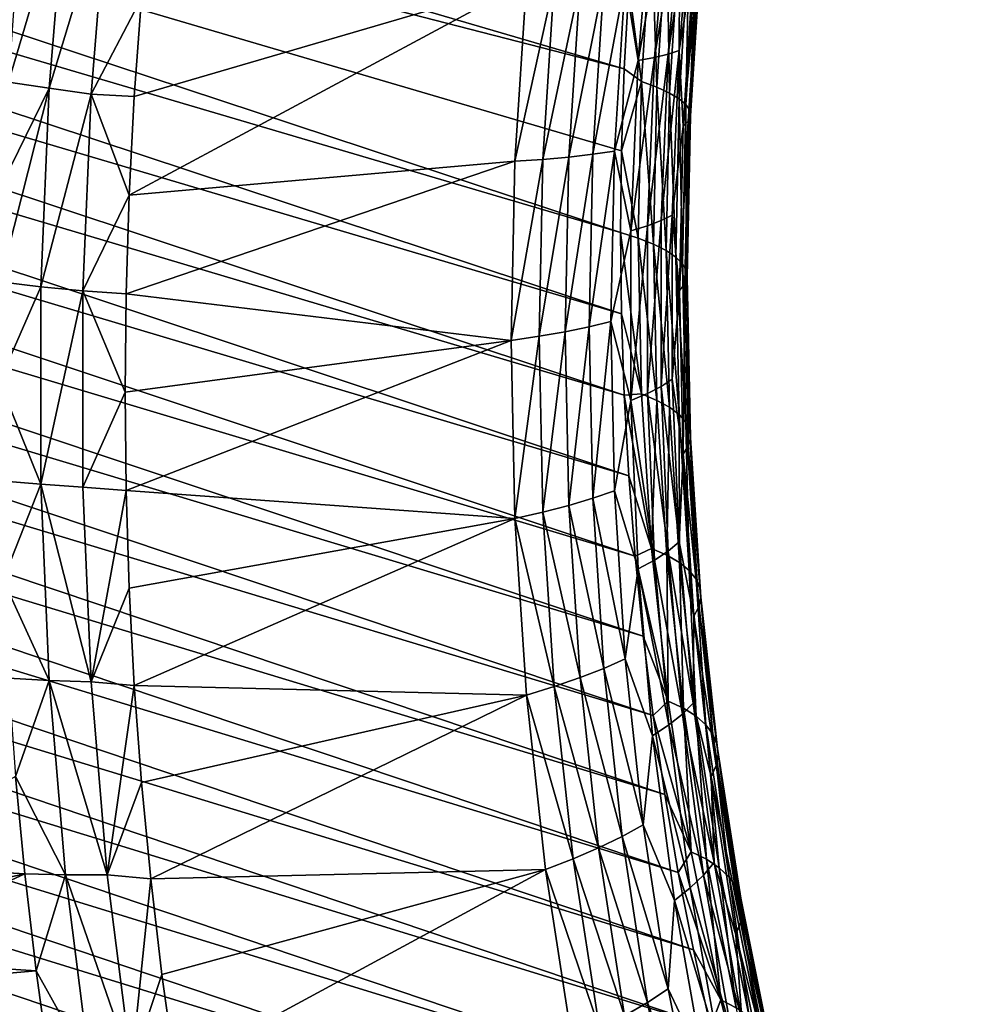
# Model space of a CAD drawing. Header units: metres. Extents: x -46 to 104, y -30 to 30.
# Tile 633 of 656: x 81.93 to 85.4, y -3.4 to 0.18. Entities that reach past the tile are written whole.
import ezdxf

# ---------------------------------------------------------------- set-up
doc = ezdxf.new("R2010")
doc.units = ezdxf.units.M
doc.layers.add('solid_26_000_502_XXX', color=7, linetype='CONTINUOUS')

msp = doc.modelspace()

# ---------------------------------------------------------------- linework, layer by layer
at = {"layer": 'solid_26_000_502_XXX'}
for points in [[(75.943764, 2.10694, 288.730865), (75.953445, 2.394588, 288.780121), (84.128265, 0.00247, 301.138275)], [(75.953445, 2.394588, 288.780121), (84.144714, 0.300416, 301.184723), (84.128265, 0.00247, 301.138275)], [(75.940544, 1.819948, 288.677155), (75.943764, 2.10694, 288.730865), (84.115105, -0.591823, 301.031677)], [(75.943764, 2.10694, 288.730865), (84.118401, -0.295013, 301.08725), (84.115105, -0.591823, 301.031677)], [(75.943764, 2.10694, 288.730865), (84.128265, 0.00247, 301.138275), (84.118401, -0.295013, 301.08725)], [(75.940544, 1.819948, 288.677155), (84.115105, -0.591823, 301.031677), (84.118401, -0.88775, 300.971558)], [(75.943764, 1.533823, 288.618988), (75.940544, 1.819948, 288.677155), (84.118401, -0.88775, 300.971558)], [(75.943764, 1.533823, 288.618988), (84.118401, -0.88775, 300.971558), (84.128265, -1.182584, 300.906952)], [(75.953445, 1.248771, 288.556427), (75.943764, 1.533823, 288.618988), (84.128265, -1.182584, 300.906952)], [(75.953445, 1.248771, 288.556427), (84.128265, -1.182584, 300.906952), (84.144714, -1.476117, 300.837921)], [(75.969559, 0.965, 288.489532), (75.953445, 1.248771, 288.556427), (84.144714, -1.476117, 300.837921)], [(75.969559, 0.965, 288.489532), (84.144714, -1.476117, 300.837921), (84.167717, -1.768141, 300.764496)], [(75.992104, 0.682717, 288.418365), (75.969559, 0.965, 288.489532), (84.167717, -1.768141, 300.764496)], [(75.992104, 0.682717, 288.418365), (84.167717, -1.768141, 300.764496), (84.197266, -2.058449, 300.686737)], [(76.021065, 0.402126, 288.342926), (75.992104, 0.682717, 288.418365), (84.197266, -2.058449, 300.686737)], [(82.097328, 0.654562, 304.166809), (81.916451, 0.317576, 304.045319), (81.890274, -0.045838, 303.993042)], [(82.037979, -0.067708, 304.068146), (82.097328, 0.654562, 304.166809), (81.890274, -0.045838, 303.993042)], [(82.249496, 0.628441, 304.231262), (82.097328, 0.654562, 304.166809), (82.037979, -0.067708, 304.068146)], [(84.178795, 0.033514, 302.741425), (84.231567, 0.653816, 302.82486), (84.131813, 0.324804, 302.89151)], [(84.290703, 0.657287, 302.711243), (84.231567, 0.653816, 302.82486), (84.178795, 0.033514, 302.741425)], [(84.238678, 0.044268, 302.628693), (84.290703, 0.657287, 302.711243), (84.178795, 0.033514, 302.741425)], [(84.340042, 0.662522, 302.593109), (84.290703, 0.657287, 302.711243), (84.238678, 0.044268, 302.628693)], [(84.288727, 0.056441, 302.511414), (84.340042, 0.662522, 302.593109), (84.238678, 0.044268, 302.628693)], [(84.379219, 0.669483, 302.471313), (84.340042, 0.662522, 302.593109), (84.288727, 0.056441, 302.511414)], [(84.328568, 0.069946, 302.390411), (84.379219, 0.669483, 302.471313), (84.288727, 0.056441, 302.511414)], [(84.380905, 0.394268, 302.310638), (84.379219, 0.669483, 302.471313), (84.328568, 0.069946, 302.390411)], [(82.190666, -0.088561, 304.13327), (82.249496, 0.628441, 304.231262), (82.037979, -0.067708, 304.068146)], [(82.373848, 0.261354, 304.241089), (82.249496, 0.628441, 304.231262), (82.190666, -0.088561, 304.13327)], [(84.191246, -0.043555, 301.240509), (84.144714, 0.300416, 301.184723), (84.227394, 0.527239, 301.326141)], [(84.191246, -0.043555, 301.240509), (84.227394, 0.527239, 301.326141), (84.24691, -0.064333, 301.353973)], [(84.227394, 0.527239, 301.326141), (84.283157, 0.507791, 301.439819), (84.24691, -0.064333, 301.353973)], [(84.24691, -0.064333, 301.353973), (84.283157, 0.507791, 301.439819), (84.292549, -0.085257, 301.471802)], [(84.283157, 0.507791, 301.439819), (84.328949, 0.488881, 301.557922), (84.292549, -0.085257, 301.471802)], [(84.292549, -0.085257, 301.471802), (84.328949, 0.488881, 301.557922), (84.32782, -0.106173, 301.59314)], [(84.328949, 0.488881, 301.557922), (84.364433, 0.470649, 301.679626), (84.32782, -0.106173, 301.59314)], [(84.32782, -0.106173, 301.59314), (84.364433, 0.470649, 301.679626), (84.352478, -0.12693, 301.717102)], [(84.364433, 0.470649, 301.679626), (84.389351, 0.453239, 301.804077), (84.352478, -0.12693, 301.717102)], [(84.352478, -0.12693, 301.717102), (84.389351, 0.453239, 301.804077), (84.366341, -0.147357, 301.842804)], [(84.389351, 0.453239, 301.804077), (84.403519, 0.436793, 301.930298), (84.366341, -0.147357, 301.842804)], [(84.366341, -0.147357, 301.842804), (84.403519, 0.436793, 301.930298), (84.369308, -0.167323, 301.969269)], [(84.403519, 0.436793, 301.930298), (84.406837, 0.421408, 302.057434), (84.369308, -0.167323, 301.969269)], [(76.021065, 0.402126, 288.342926), (84.197266, -2.058449, 300.686737), (84.233345, -2.346835, 300.604706)], [(76.056419, 0.123432, 288.263275), (76.021065, 0.402126, 288.342926), (84.233345, -2.346835, 300.604706)], [(84.342537, -0.205289, 302.220947), (84.380905, 0.394268, 302.310638), (84.328568, 0.069946, 302.390411)], [(84.399284, 0.407197, 302.184509), (84.380905, 0.394268, 302.310638), (84.342537, -0.205289, 302.220947)], [(84.361351, -0.186681, 302.095642), (84.399284, 0.407197, 302.184509), (84.342537, -0.205289, 302.220947)], [(84.406837, 0.421408, 302.057434), (84.399284, 0.407197, 302.184509), (84.361351, -0.186681, 302.095642)], [(84.369308, -0.167323, 301.969269), (84.406837, 0.421408, 302.057434), (84.361351, -0.186681, 302.095642)], [(84.131813, 0.324804, 302.89151), (84.053955, 0.320858, 302.993195), (84.014023, -0.307703, 302.898987)], [(84.092468, -0.296033, 302.798401), (84.131813, 0.324804, 302.89151), (84.014023, -0.307703, 302.898987)], [(84.178795, 0.033514, 302.741425), (84.131813, 0.324804, 302.89151), (84.092468, -0.296033, 302.798401)], [(83.773193, 0.319683, 303.25415), (82.347847, -0.09763, 304.189575), (82.329262, -0.456298, 304.132812)], [(83.731407, -0.333052, 303.156525), (83.773193, 0.319683, 303.25415), (82.329262, -0.456298, 304.132812)], [(83.773193, 0.319683, 303.25415), (82.373848, 0.261354, 304.241089), (82.347847, -0.09763, 304.189575)], [(83.873924, 0.318111, 303.175201), (83.773193, 0.319683, 303.25415), (83.731407, -0.333052, 303.156525)], [(83.832779, -0.326372, 303.078735), (83.873924, 0.318111, 303.175201), (83.731407, -0.333052, 303.156525)], [(83.967789, 0.318622, 303.087982), (83.873924, 0.318111, 303.175201), (83.832779, -0.326372, 303.078735)], [(83.927254, -0.317841, 302.992645), (83.967789, 0.318622, 303.087982), (83.832779, -0.326372, 303.078735)], [(84.053955, 0.320858, 302.993195), (83.967789, 0.318622, 303.087982), (83.927254, -0.317841, 302.992645)], [(84.014023, -0.307703, 302.898987), (84.053955, 0.320858, 302.993195), (83.927254, -0.317841, 302.992645)], [(84.191246, -0.043555, 301.240509), (84.128265, 0.00247, 301.138275), (84.144714, 0.300416, 301.184723)], [(82.347847, -0.09763, 304.189575), (82.373848, 0.261354, 304.241089), (82.190666, -0.088561, 304.13327)], [(76.056419, 0.123432, 288.263275), (84.233345, -2.346835, 300.604706), (84.275917, -2.633096, 300.518463)], [(76.098145, -0.153161, 288.179535), (76.056419, 0.123432, 288.263275), (84.275917, -2.633096, 300.518463)], [(84.238678, 0.044268, 302.628693), (84.178795, 0.033514, 302.741425), (84.152367, -0.58569, 302.639404)], [(84.212631, -0.567664, 302.527802), (84.238678, 0.044268, 302.628693), (84.152367, -0.58569, 302.639404)], [(84.288727, 0.056441, 302.511414), (84.238678, 0.044268, 302.628693), (84.212631, -0.567664, 302.527802)], [(84.263031, -0.548562, 302.411621), (84.288727, 0.056441, 302.511414), (84.212631, -0.567664, 302.527802)], [(84.328568, 0.069946, 302.390411), (84.288727, 0.056441, 302.511414), (84.263031, -0.548562, 302.411621)], [(84.303207, -0.528521, 302.291687), (84.328568, 0.069946, 302.390411), (84.263031, -0.548562, 302.411621)], [(84.342537, -0.205289, 302.220947), (84.328568, 0.069946, 302.390411), (84.303207, -0.528521, 302.291687)], [(84.152367, -0.58569, 302.639404), (84.178795, 0.033514, 302.741425), (84.092468, -0.296033, 302.798401)], [(84.191246, -0.043555, 301.240509), (84.118401, -0.295013, 301.08725), (84.128265, 0.00247, 301.138275)], [(82.037979, -0.067708, 304.068146), (81.871559, -0.408917, 303.935516), (81.860329, -0.771439, 303.872772)], [(82.008263, -0.788648, 303.948608), (82.037979, -0.067708, 304.068146), (81.860329, -0.771439, 303.872772)], [(82.037979, -0.067708, 304.068146), (81.890274, -0.045838, 303.993042), (81.871559, -0.408917, 303.935516)], [(82.190666, -0.088561, 304.13327), (82.037979, -0.067708, 304.068146), (82.008263, -0.788648, 303.948608)], [(84.179192, -0.612588, 301.138031), (84.118401, -0.295013, 301.08725), (84.191246, -0.043555, 301.240509)], [(84.179192, -0.612588, 301.138031), (84.191246, -0.043555, 301.240509), (84.234818, -0.634691, 301.251282)], [(84.191246, -0.043555, 301.240509), (84.24691, -0.064333, 301.353973), (84.234818, -0.634691, 301.251282)], [(84.234818, -0.634691, 301.251282), (84.24691, -0.064333, 301.353973), (84.280403, -0.657623, 301.368744)], [(84.24691, -0.064333, 301.353973), (84.292549, -0.085257, 301.471802), (84.280403, -0.657623, 301.368744)], [(82.161209, -0.804243, 304.014557), (82.190666, -0.088561, 304.13327), (82.008263, -0.788648, 303.948608)], [(82.329262, -0.456298, 304.132812), (82.190666, -0.088561, 304.13327), (82.161209, -0.804243, 304.014557)], [(82.329262, -0.456298, 304.132812), (82.347847, -0.09763, 304.189575), (82.190666, -0.088561, 304.13327)], [(84.280403, -0.657623, 301.368744), (84.292549, -0.085257, 301.471802), (84.315605, -0.681215, 301.489624)], [(84.292549, -0.085257, 301.471802), (84.32782, -0.106173, 301.59314), (84.315605, -0.681215, 301.489624)], [(84.315605, -0.681215, 301.489624), (84.32782, -0.106173, 301.59314), (84.340179, -0.705308, 301.612976)], [(84.32782, -0.106173, 301.59314), (84.352478, -0.12693, 301.717102), (84.340179, -0.705308, 301.612976)], [(84.340179, -0.705308, 301.612976), (84.352478, -0.12693, 301.717102), (84.353943, -0.729703, 301.737946)], [(84.352478, -0.12693, 301.717102), (84.366341, -0.147357, 301.842804), (84.353943, -0.729703, 301.737946)], [(76.098145, -0.153161, 288.179535), (84.275917, -2.633096, 300.518463), (84.324959, -2.917029, 300.42804)], [(76.146202, -0.427454, 288.091705), (76.098145, -0.153161, 288.179535), (84.324959, -2.917029, 300.42804)], [(84.369308, -0.167323, 301.969269), (84.361351, -0.186681, 302.095642), (84.348701, -0.778726, 301.989105)], [(84.356789, -0.754236, 301.863647), (84.369308, -0.167323, 301.969269), (84.348701, -0.778726, 301.989105)], [(84.353943, -0.729703, 301.737946), (84.366341, -0.147357, 301.842804), (84.356789, -0.754236, 301.863647)], [(84.366341, -0.147357, 301.842804), (84.369308, -0.167323, 301.969269), (84.356789, -0.754236, 301.863647)], [(84.329735, -0.802994, 302.113403), (84.342537, -0.205289, 302.220947), (84.303207, -0.528521, 302.291687)], [(84.361351, -0.186681, 302.095642), (84.342537, -0.205289, 302.220947), (84.329735, -0.802994, 302.113403)], [(84.348701, -0.778726, 301.989105), (84.361351, -0.186681, 302.095642), (84.329735, -0.802994, 302.113403)], [(83.927254, -0.317841, 302.992645), (83.832779, -0.326372, 303.078735), (83.819054, -0.968865, 302.963104)], [(83.913727, -0.952338, 302.878448), (83.927254, -0.317841, 302.992645), (83.819054, -0.968865, 302.963104)], [(84.014023, -0.307703, 302.898987), (83.927254, -0.317841, 302.992645), (83.913727, -0.952338, 302.878448)], [(84.000702, -0.934324, 302.786163), (84.014023, -0.307703, 302.898987), (83.913727, -0.952338, 302.878448)], [(84.092468, -0.296033, 302.798401), (84.014023, -0.307703, 302.898987), (84.000702, -0.934324, 302.786163)], [(84.079338, -0.914955, 302.686951), (84.092468, -0.296033, 302.798401), (84.000702, -0.934324, 302.786163)], [(84.152367, -0.58569, 302.639404), (84.092468, -0.296033, 302.798401), (84.079338, -0.914955, 302.686951)], [(84.179192, -0.612588, 301.138031), (84.115105, -0.591823, 301.031677), (84.118401, -0.295013, 301.08725)], [(83.731407, -0.333052, 303.156525), (82.329262, -0.456298, 304.132812), (82.3181, -0.814466, 304.070862)], [(83.717468, -0.983769, 303.039459), (83.731407, -0.333052, 303.156525), (82.3181, -0.814466, 304.070862)], [(83.832779, -0.326372, 303.078735), (83.731407, -0.333052, 303.156525), (83.717468, -0.983769, 303.039459)], [(83.819054, -0.968865, 302.963104), (83.832779, -0.326372, 303.078735), (83.717468, -0.983769, 303.039459)], [(76.146202, -0.427454, 288.091705), (84.324959, -2.917029, 300.42804), (84.380432, -3.198432, 300.333527)], [(76.200562, -0.699247, 287.999847), (76.146202, -0.427454, 288.091705), (84.380432, -3.198432, 300.333527)], [(82.3181, -0.814466, 304.070862), (82.329262, -0.456298, 304.132812), (82.161209, -0.804243, 304.014557)], [(84.303207, -0.528521, 302.291687), (84.263031, -0.548562, 302.411621), (84.263031, -1.150905, 302.294037)], [(84.303207, -1.124361, 302.175354), (84.303207, -0.528521, 302.291687), (84.263031, -1.150905, 302.294037)], [(84.329735, -0.802994, 302.113403), (84.303207, -0.528521, 302.291687), (84.303207, -1.124361, 302.175354)], [(84.212631, -0.567664, 302.527802), (84.152367, -0.58569, 302.639404), (84.152367, -1.202163, 302.519043)], [(84.212631, -1.176902, 302.408875), (84.212631, -0.567664, 302.527802), (84.152367, -1.202163, 302.519043)], [(84.263031, -0.548562, 302.411621), (84.212631, -0.567664, 302.527802), (84.212631, -1.176902, 302.408875)], [(84.263031, -1.150905, 302.294037), (84.263031, -0.548562, 302.411621), (84.212631, -1.176902, 302.408875)], [(84.152367, -1.202163, 302.519043), (84.152367, -0.58569, 302.639404), (84.079338, -0.914955, 302.686951)], [(84.191246, -1.178385, 301.018982), (84.118401, -0.88775, 300.971558), (84.115105, -0.591823, 301.031677)], [(84.191246, -1.178385, 301.018982), (84.115105, -0.591823, 301.031677), (84.179192, -0.612588, 301.138031)], [(84.179192, -0.612588, 301.138031), (84.234818, -0.634691, 301.251282), (84.24691, -1.201805, 301.131927)], [(84.191246, -1.178385, 301.018982), (84.179192, -0.612588, 301.138031), (84.24691, -1.201805, 301.131927)], [(84.234818, -0.634691, 301.251282), (84.280403, -0.657623, 301.368744), (84.292542, -1.22673, 301.248993)], [(84.24691, -1.201805, 301.131927), (84.234818, -0.634691, 301.251282), (84.292542, -1.22673, 301.248993)], [(84.280403, -0.657623, 301.368744), (84.315605, -0.681215, 301.489624), (84.32782, -1.252979, 301.369293)], [(84.292542, -1.22673, 301.248993), (84.280403, -0.657623, 301.368744), (84.32782, -1.252979, 301.369293)], [(76.200562, -0.699247, 287.999847), (84.380432, -3.198432, 300.333527), (84.442299, -3.477107, 300.234985)], [(76.261185, -0.968341, 287.904083), (76.200562, -0.699247, 287.999847), (84.442299, -3.477107, 300.234985)], [(84.315605, -0.681215, 301.489624), (84.340179, -0.705308, 301.612976), (84.352478, -1.280385, 301.491943)], [(84.32782, -1.252979, 301.369293), (84.315605, -0.681215, 301.489624), (84.352478, -1.280385, 301.491943)], [(84.340179, -0.705308, 301.612976), (84.353943, -0.729703, 301.737946), (84.366341, -1.308722, 301.616089)], [(84.352478, -1.280385, 301.491943), (84.340179, -0.705308, 301.612976), (84.366341, -1.308722, 301.616089)], [(84.353943, -0.729703, 301.737946), (84.356789, -0.754236, 301.863647), (84.369308, -1.337789, 301.740784)], [(84.366341, -1.308722, 301.616089), (84.353943, -0.729703, 301.737946), (84.369308, -1.337789, 301.740784)], [(82.008263, -0.788648, 303.948608), (81.860329, -0.771439, 303.872772), (81.856583, -1.13318, 303.80481)], [(84.348701, -0.778726, 301.989105), (84.329735, -0.802994, 302.113403), (84.342537, -1.397264, 301.988281)], [(84.361351, -1.367375, 301.865143), (84.348701, -0.778726, 301.989105), (84.342537, -1.397264, 301.988281)], [(84.356789, -0.754236, 301.863647), (84.348701, -0.778726, 301.989105), (84.361351, -1.367375, 301.865143)], [(84.369308, -1.337789, 301.740784), (84.356789, -0.754236, 301.863647), (84.361351, -1.367375, 301.865143)], [(82.008263, -1.506486, 303.808472), (82.008263, -0.788648, 303.948608), (81.856583, -1.13318, 303.80481)], [(82.161209, -0.804243, 304.014557), (82.008263, -0.788648, 303.948608), (82.008263, -1.506486, 303.808472)], [(82.161209, -1.516847, 303.875458), (82.161209, -0.804243, 304.014557), (82.008263, -1.506486, 303.808472)], [(82.314384, -1.17206, 304.003693), (82.161209, -0.804243, 304.014557), (82.161209, -1.516847, 303.875458)], [(82.314384, -1.17206, 304.003693), (82.3181, -0.814466, 304.070862), (82.161209, -0.804243, 304.014557)], [(83.717468, -0.983769, 303.039459), (82.3181, -0.814466, 304.070862), (82.314384, -1.17206, 304.003693)], [(84.342537, -1.397264, 301.988281), (84.329735, -0.802994, 302.113403), (84.303207, -1.124361, 302.175354)], [(84.191246, -1.178385, 301.018982), (84.128265, -1.182584, 300.906952), (84.118401, -0.88775, 300.971558)], [(84.079338, -0.914955, 302.686951), (84.000702, -0.934324, 302.786163), (84.014023, -1.557371, 302.655029)], [(84.092468, -1.530355, 302.557434), (84.079338, -0.914955, 302.686951), (84.014023, -1.557371, 302.655029)], [(84.152367, -1.202163, 302.519043), (84.079338, -0.914955, 302.686951), (84.092468, -1.530355, 302.557434)], [(83.913727, -0.952338, 302.878448), (83.819054, -0.968865, 302.963104), (83.832779, -1.607674, 302.828613)], [(83.927254, -1.583207, 302.745636), (83.913727, -0.952338, 302.878448), (83.832779, -1.607674, 302.828613)], [(84.000702, -0.934324, 302.786163), (83.913727, -0.952338, 302.878448), (83.927254, -1.583207, 302.745636)], [(84.014023, -1.557371, 302.655029), (84.000702, -0.934324, 302.786163), (83.927254, -1.583207, 302.745636)], [(76.261185, -0.968341, 287.904083), (84.442299, -3.477107, 300.234985), (84.510521, -3.752856, 300.132477)], [(76.328026, -1.234541, 287.804413), (76.261185, -0.968341, 287.904083), (84.510521, -3.752856, 300.132477)], [(83.717468, -0.983769, 303.039459), (82.314384, -1.17206, 304.003693), (82.3181, -1.528657, 303.931427)], [(83.731407, -1.630746, 302.903198), (83.717468, -0.983769, 303.039459), (82.3181, -1.528657, 303.931427)], [(83.819054, -0.968865, 302.963104), (83.717468, -0.983769, 303.039459), (83.731407, -1.630746, 302.903198)], [(83.832779, -1.607674, 302.828613), (83.819054, -0.968865, 302.963104), (83.731407, -1.630746, 302.903198)], [(82.008263, -1.506486, 303.808472), (81.856583, -1.13318, 303.80481), (81.860329, -1.493916, 303.73172)], [(84.328568, -1.716024, 302.041779), (84.303207, -1.124361, 302.175354), (84.263031, -1.150905, 302.294037)], [(84.342537, -1.397264, 301.988281), (84.303207, -1.124361, 302.175354), (84.328568, -1.716024, 302.041779)], [(82.3181, -1.528657, 303.931427), (82.314384, -1.17206, 304.003693), (82.161209, -1.516847, 303.875458)], [(84.227394, -1.73948, 300.883667), (84.128265, -1.182584, 300.906952), (84.191246, -1.178385, 301.018982)], [(84.238678, -1.781845, 302.272217), (84.212631, -1.176902, 302.408875), (84.152367, -1.202163, 302.519043)], [(84.227394, -1.73948, 300.883667), (84.191246, -1.178385, 301.018982), (84.24691, -1.201805, 301.131927)], [(84.288727, -1.749014, 302.158966), (84.263031, -1.150905, 302.294037), (84.212631, -1.176902, 302.408875)], [(84.288727, -1.749014, 302.158966), (84.212631, -1.176902, 302.408875), (84.238678, -1.781845, 302.272217)], [(84.328568, -1.716024, 302.041779), (84.263031, -1.150905, 302.294037), (84.288727, -1.749014, 302.158966)], [(84.178795, -1.814278, 302.380707), (84.152367, -1.202163, 302.519043), (84.092468, -1.530355, 302.557434)], [(84.227394, -1.73948, 300.883667), (84.144714, -1.476117, 300.837921), (84.128265, -1.182584, 300.906952)], [(84.238678, -1.781845, 302.272217), (84.152367, -1.202163, 302.519043), (84.178795, -1.814278, 302.380707)], [(84.227394, -1.73948, 300.883667), (84.24691, -1.201805, 301.131927), (84.283157, -1.764202, 300.996277)], [(84.283157, -1.764202, 300.996277), (84.24691, -1.201805, 301.131927), (84.292542, -1.22673, 301.248993)], [(76.328026, -1.234541, 287.804413), (84.510521, -3.752856, 300.132477), (84.585045, -4.025484, 300.026093)], [(76.401031, -1.497653, 287.700989), (76.328026, -1.234541, 287.804413), (84.585045, -4.025484, 300.026093)], [(84.283157, -1.764202, 300.996277), (84.292542, -1.22673, 301.248993), (84.328949, -1.7911, 301.112823)], [(84.328949, -1.7911, 301.112823), (84.292542, -1.22673, 301.248993), (84.32782, -1.252979, 301.369293)], [(84.364433, -1.819978, 301.232483), (84.32782, -1.252979, 301.369293), (84.352478, -1.280385, 301.491943)], [(84.328949, -1.7911, 301.112823), (84.32782, -1.252979, 301.369293), (84.364433, -1.819978, 301.232483)], [(84.389351, -1.850661, 301.354309), (84.352478, -1.280385, 301.491943), (84.366341, -1.308722, 301.616089)], [(84.364433, -1.819978, 301.232483), (84.352478, -1.280385, 301.491943), (84.389351, -1.850661, 301.354309)], [(84.403519, -1.882897, 301.477478), (84.366341, -1.308722, 301.616089), (84.369308, -1.337789, 301.740784)], [(84.389351, -1.850661, 301.354309), (84.366341, -1.308722, 301.616089), (84.403519, -1.882897, 301.477478)], [(84.406837, -1.916449, 301.601044), (84.369308, -1.337789, 301.740784), (84.361351, -1.367375, 301.865143)], [(84.403519, -1.882897, 301.477478), (84.369308, -1.337789, 301.740784), (84.406837, -1.916449, 301.601044)], [(84.399284, -1.951076, 301.724152), (84.361351, -1.367375, 301.865143), (84.342537, -1.397264, 301.988281)], [(84.406837, -1.916449, 301.601044), (84.361351, -1.367375, 301.865143), (84.399284, -1.951076, 301.724152)], [(84.380905, -1.986526, 301.845856), (84.342537, -1.397264, 301.988281), (84.328568, -1.716024, 302.041779)], [(84.399284, -1.951076, 301.724152), (84.342537, -1.397264, 301.988281), (84.380905, -1.986526, 301.845856)], [(76.401031, -1.497653, 287.700989), (84.585045, -4.025484, 300.026093), (84.665817, -4.294798, 299.915894)], [(76.480164, -1.757486, 287.593811), (76.401031, -1.497653, 287.700989), (84.665817, -4.294798, 299.915894)], [(82.008263, -1.506486, 303.808472), (81.860329, -1.493916, 303.73172), (81.871559, -1.853424, 303.653534)], [(84.227394, -1.73948, 300.883667), (84.167717, -1.768141, 300.764496), (84.144714, -1.476117, 300.837921)], [(82.037979, -2.219455, 303.648102), (82.008263, -1.506486, 303.808472), (81.871559, -1.853424, 303.653534)], [(82.190666, -2.224626, 303.716278), (82.008263, -1.506486, 303.808472), (82.037979, -2.219455, 303.648102)], [(82.190666, -2.224626, 303.716278), (82.161209, -1.516847, 303.875458), (82.008263, -1.506486, 303.808472)], [(82.3181, -1.528657, 303.931427), (82.161209, -1.516847, 303.875458), (82.190666, -2.224626, 303.716278)], [(82.329262, -1.88383, 303.854126), (82.3181, -1.528657, 303.931427), (82.190666, -2.224626, 303.716278)], [(83.731407, -1.630746, 302.903198), (82.3181, -1.528657, 303.931427), (82.329262, -1.88383, 303.854126)], [(84.131813, -2.140635, 302.410248), (84.092468, -1.530355, 302.557434), (84.014023, -1.557371, 302.655029)], [(84.178795, -1.814278, 302.380707), (84.092468, -1.530355, 302.557434), (84.131813, -2.140635, 302.410248)], [(84.053955, -2.175218, 302.50592), (84.014023, -1.557371, 302.655029), (83.927254, -1.583207, 302.745636)], [(84.131813, -2.140635, 302.410248), (84.014023, -1.557371, 302.655029), (84.053955, -2.175218, 302.50592)], [(83.873924, -2.241117, 302.675598), (83.832779, -1.607674, 302.828613), (83.731407, -1.630746, 302.903198)], [(83.967789, -2.208793, 302.594604), (83.927254, -1.583207, 302.745636), (83.832779, -1.607674, 302.828613)], [(83.967789, -2.208793, 302.594604), (83.832779, -1.607674, 302.828613), (83.873924, -2.241117, 302.675598)], [(84.053955, -2.175218, 302.50592), (83.927254, -1.583207, 302.745636), (83.967789, -2.208793, 302.594604)], [(83.731407, -1.630746, 302.903198), (82.329262, -1.88383, 303.854126), (82.347855, -2.23751, 303.77182)], [(83.773193, -2.272269, 302.748169), (83.731407, -1.630746, 302.903198), (82.347855, -2.23751, 303.77182)], [(83.873924, -2.241117, 302.675598), (83.731407, -1.630746, 302.903198), (83.773193, -2.272269, 302.748169)], [(84.379219, -2.30197, 301.891235), (84.328568, -1.716024, 302.041779), (84.288727, -1.749014, 302.158966)], [(84.380905, -1.986526, 301.845856), (84.328568, -1.716024, 302.041779), (84.379219, -2.30197, 301.891235)], [(84.287529, -2.294418, 300.732422), (84.167717, -1.768141, 300.764496), (84.227394, -1.73948, 300.883667)], [(84.287529, -2.294418, 300.732422), (84.227394, -1.73948, 300.883667), (84.283157, -1.764202, 300.996277)], [(84.340042, -2.341326, 302.006714), (84.288727, -1.749014, 302.158966), (84.238678, -1.781845, 302.272217)], [(84.379219, -2.30197, 301.891235), (84.288727, -1.749014, 302.158966), (84.340042, -2.341326, 302.006714)], [(76.480164, -1.757486, 287.593811), (84.665817, -4.294798, 299.915894), (84.752777, -4.560607, 299.801971)], [(76.565346, -2.013851, 287.482971), (76.480164, -1.757486, 287.593811), (84.752777, -4.560607, 299.801971)], [(84.287529, -2.294418, 300.732422), (84.197266, -2.058449, 300.686737), (84.167717, -1.768141, 300.764496)], [(84.290703, -2.380904, 302.118134), (84.238678, -1.781845, 302.272217), (84.178795, -1.814278, 302.380707)], [(84.340042, -2.341326, 302.006714), (84.238678, -1.781845, 302.272217), (84.290703, -2.380904, 302.118134)], [(84.343468, -2.320424, 300.844666), (84.283157, -1.764202, 300.996277), (84.328949, -1.7911, 301.112823)], [(84.287529, -2.294418, 300.732422), (84.283157, -1.764202, 300.996277), (84.343468, -2.320424, 300.844666)], [(84.231567, -2.42042, 302.224731), (84.178795, -1.814278, 302.380707), (84.131813, -2.140635, 302.410248)], [(84.290703, -2.380904, 302.118134), (84.178795, -1.814278, 302.380707), (84.231567, -2.42042, 302.224731)], [(84.389519, -2.349265, 300.960663), (84.328949, -1.7911, 301.112823), (84.364433, -1.819978, 301.232483)], [(84.343468, -2.320424, 300.844666), (84.328949, -1.7911, 301.112823), (84.389519, -2.349265, 300.960663)], [(84.425346, -2.380734, 301.079559), (84.364433, -1.819978, 301.232483), (84.389351, -1.850661, 301.354309)], [(84.389519, -2.349265, 300.960663), (84.364433, -1.819978, 301.232483), (84.425346, -2.380734, 301.079559)], [(82.037979, -2.219455, 303.648102), (81.871559, -1.853424, 303.653534), (81.890274, -2.211484, 303.570282)], [(84.450691, -2.414646, 301.200439), (84.389351, -1.850661, 301.354309), (84.403519, -1.882897, 301.477478)], [(84.425346, -2.380734, 301.079559), (84.389351, -1.850661, 301.354309), (84.450691, -2.414646, 301.200439)], [(82.347855, -2.23751, 303.77182), (82.329262, -1.88383, 303.854126), (82.190666, -2.224626, 303.716278)], [(84.465378, -2.450725, 301.322479), (84.403519, -1.882897, 301.477478), (84.406837, -1.916449, 301.601044)], [(84.450691, -2.414646, 301.200439), (84.403519, -1.882897, 301.477478), (84.465378, -2.450725, 301.322479)], [(84.469284, -2.488697, 301.444794), (84.406837, -1.916449, 301.601044), (84.399284, -1.951076, 301.724152)], [(84.465378, -2.450725, 301.322479), (84.406837, -1.916449, 301.601044), (84.469284, -2.488697, 301.444794)], [(84.462387, -2.528291, 301.566437), (84.399284, -1.951076, 301.724152), (84.380905, -1.986526, 301.845856)], [(84.469284, -2.488697, 301.444794), (84.399284, -1.951076, 301.724152), (84.462387, -2.528291, 301.566437)], [(84.44474, -2.56922, 301.686584), (84.380905, -1.986526, 301.845856), (84.379219, -2.30197, 301.891235)], [(84.462387, -2.528291, 301.566437), (84.380905, -1.986526, 301.845856), (84.44474, -2.56922, 301.686584)], [(76.565346, -2.013851, 287.482971), (84.752777, -4.560607, 299.801971), (84.845871, -4.822723, 299.684387)], [(76.656532, -2.266561, 287.368591), (76.565346, -2.013851, 287.482971), (84.845871, -4.822723, 299.684387)], [(84.287529, -2.294418, 300.732422), (84.233345, -2.346835, 300.604706), (84.197266, -2.058449, 300.686737)], [(84.197266, -2.744212, 302.245697), (84.131813, -2.140635, 302.410248), (84.053955, -2.175218, 302.50592)], [(84.231567, -2.42042, 302.224731), (84.131813, -2.140635, 302.410248), (84.197266, -2.744212, 302.245697)], [(84.120392, -2.786253, 302.339264), (84.053955, -2.175218, 302.50592), (83.967789, -2.208793, 302.594604)], [(84.197266, -2.744212, 302.245697), (84.053955, -2.175218, 302.50592), (84.120392, -2.786253, 302.339264)], [(82.037979, -2.219455, 303.648102), (81.890274, -2.211484, 303.570282), (81.916451, -2.567873, 303.482025)], [(84.035225, -2.827457, 302.42572), (83.967789, -2.208793, 302.594604), (83.873924, -2.241117, 302.675598)], [(84.120392, -2.786253, 302.339264), (83.967789, -2.208793, 302.594604), (84.035225, -2.827457, 302.42572)], [(82.097328, -2.925799, 303.467865), (82.037979, -2.219455, 303.648102), (81.916451, -2.567873, 303.482025)], [(82.249496, -2.925843, 303.537415), (82.037979, -2.219455, 303.648102), (82.097328, -2.925799, 303.467865)], [(82.249496, -2.925843, 303.537415), (82.190666, -2.224626, 303.716278), (82.037979, -2.219455, 303.648102)], [(82.347855, -2.23751, 303.77182), (82.190666, -2.224626, 303.716278), (82.249496, -2.925843, 303.537415)], [(82.373856, -2.589517, 303.68454), (82.347855, -2.23751, 303.77182), (82.249496, -2.925843, 303.537415)], [(83.773193, -2.272269, 302.748169), (82.347855, -2.23751, 303.77182), (82.373856, -2.589517, 303.68454)], [(83.942383, -2.867525, 302.504456), (83.873924, -2.241117, 302.675598), (83.773193, -2.272269, 302.748169)], [(84.035225, -2.827457, 302.42572), (83.873924, -2.241117, 302.675598), (83.942383, -2.867525, 302.504456)], [(76.656532, -2.266561, 287.368591), (84.845871, -4.822723, 299.684387), (84.94503, -5.080961, 299.563232)], [(76.753639, -2.515433, 287.250732), (76.656532, -2.266561, 287.368591), (84.94503, -5.080961, 299.563232)], [(83.773193, -2.272269, 302.748169), (82.373856, -2.589517, 303.68454), (82.407272, -2.939707, 303.592346)], [(83.842712, -2.906638, 302.574738), (83.773193, -2.272269, 302.748169), (82.407272, -2.939707, 303.592346)], [(83.942383, -2.867525, 302.504456), (83.773193, -2.272269, 302.748169), (83.842712, -2.906638, 302.574738)], [(84.371506, -2.841761, 300.565674), (84.233345, -2.346835, 300.604706), (84.287529, -2.294418, 300.732422)], [(84.371506, -2.841761, 300.565674), (84.287529, -2.294418, 300.732422), (84.343468, -2.320424, 300.844666)], [(84.455032, -2.880675, 301.724182), (84.379219, -2.30197, 301.891235), (84.340042, -2.341326, 302.006714)], [(84.427681, -2.869027, 300.67749), (84.343468, -2.320424, 300.844666), (84.389519, -2.349265, 300.960663)], [(84.371506, -2.841761, 300.565674), (84.343468, -2.320424, 300.844666), (84.427681, -2.869027, 300.67749)], [(84.44474, -2.56922, 301.686584), (84.379219, -2.30197, 301.891235), (84.455032, -2.880675, 301.724182)], [(84.371506, -2.841761, 300.565674), (84.275917, -2.633096, 300.518463), (84.233345, -2.346835, 300.604706)], [(84.416855, -2.926292, 301.837708), (84.340042, -2.341326, 302.006714), (84.290703, -2.380904, 302.118134)], [(84.455032, -2.880675, 301.724182), (84.340042, -2.341326, 302.006714), (84.416855, -2.926292, 301.837708)], [(84.474091, -2.899776, 300.792847), (84.389519, -2.349265, 300.960663), (84.425346, -2.380734, 301.079559)], [(84.427681, -2.869027, 300.67749), (84.389519, -2.349265, 300.960663), (84.474091, -2.899776, 300.792847)], [(84.368576, -2.972508, 301.947113), (84.290703, -2.380904, 302.118134), (84.231567, -2.42042, 302.224731)], [(84.416855, -2.926292, 301.837708), (84.290703, -2.380904, 302.118134), (84.368576, -2.972508, 301.947113)], [(84.510399, -2.933787, 300.910919), (84.425346, -2.380734, 301.079559), (84.450691, -2.414646, 301.200439)], [(84.474091, -2.899776, 300.792847), (84.425346, -2.380734, 301.079559), (84.510399, -2.933787, 300.910919)], [(84.310555, -3.018989, 302.051514), (84.231567, -2.42042, 302.224731), (84.197266, -2.744212, 302.245697)], [(84.368576, -2.972508, 301.947113), (84.231567, -2.42042, 302.224731), (84.310555, -3.018989, 302.051514)], [(84.536346, -2.970869, 301.030762), (84.450691, -2.414646, 301.200439), (84.465378, -2.450725, 301.322479)], [(84.510399, -2.933787, 300.910919), (84.450691, -2.414646, 301.200439), (84.536346, -2.970869, 301.030762)], [(84.551743, -3.010718, 301.15155), (84.465378, -2.450725, 301.322479), (84.469284, -2.488697, 301.444794)], [(84.536346, -2.970869, 301.030762), (84.465378, -2.450725, 301.322479), (84.551743, -3.010718, 301.15155)], [(84.556473, -3.053029, 301.27243), (84.469284, -2.488697, 301.444794), (84.462387, -2.528291, 301.566437)], [(84.551743, -3.010718, 301.15155), (84.469284, -2.488697, 301.444794), (84.556473, -3.053029, 301.27243)], [(76.753639, -2.515433, 287.250732), (84.94503, -5.080961, 299.563232), (85.050186, -5.335137, 299.438599)], [(76.856613, -2.760286, 287.129456), (76.753639, -2.515433, 287.250732), (85.050186, -5.335137, 299.438599)], [(84.550499, -3.097498, 301.392456), (84.462387, -2.528291, 301.566437), (84.44474, -2.56922, 301.686584)], [(84.556473, -3.053029, 301.27243), (84.462387, -2.528291, 301.566437), (84.550499, -3.097498, 301.392456)], [(81.950081, -2.922374, 303.388855), (81.916451, -2.567873, 303.482025), (81.345581, -2.887143, 303.028809)], [(82.097328, -2.925799, 303.467865), (81.916451, -2.567873, 303.482025), (81.950081, -2.922374, 303.388855)], [(84.533875, -3.143804, 301.510834), (84.44474, -2.56922, 301.686584), (84.455032, -2.880675, 301.724182)], [(84.550499, -3.097498, 301.392456), (84.44474, -2.56922, 301.686584), (84.533875, -3.143804, 301.510834)], [(82.407272, -2.939707, 303.592346), (82.373856, -2.589517, 303.68454), (82.249496, -2.925843, 303.537415)], [(84.371506, -2.841761, 300.565674), (84.324959, -2.917029, 300.42804), (84.275917, -2.633096, 300.518463)], [(84.288673, -3.33952, 302.064301), (84.197266, -2.744212, 302.245697), (84.120392, -2.786253, 302.339264)], [(84.310555, -3.018989, 302.051514), (84.197266, -2.744212, 302.245697), (84.288673, -3.33952, 302.064301)], [(76.856613, -2.760286, 287.129456), (85.050186, -5.335137, 299.438599), (85.161263, -5.585072, 299.310577)], [(76.96537, -3.00094, 287.004913), (76.856613, -2.760286, 287.129456), (85.161263, -5.585072, 299.310577)], [(84.213165, -3.388882, 302.155426), (84.120392, -2.786253, 302.339264), (84.035225, -2.827457, 302.42572)], [(84.288673, -3.33952, 302.064301), (84.120392, -2.786253, 302.339264), (84.213165, -3.388882, 302.155426)], [(84.129395, -3.437576, 302.239441), (84.035225, -2.827457, 302.42572), (83.942383, -2.867525, 302.504456)], [(84.213165, -3.388882, 302.155426), (84.035225, -2.827457, 302.42572), (84.129395, -3.437576, 302.239441)], [(84.479103, -3.380091, 300.38382), (84.324959, -2.917029, 300.42804), (84.371506, -2.841761, 300.565674)], [(84.479103, -3.380091, 300.38382), (84.371506, -2.841761, 300.565674), (84.427681, -2.869027, 300.67749)], [(81.950081, -2.922374, 303.388855), (81.345581, -2.887143, 303.028809), (81.31636, -3.058693, 302.950745)], [(84.037971, -3.485246, 302.315674), (83.942383, -2.867525, 302.504456), (83.842712, -2.906638, 302.574738)], [(84.129395, -3.437576, 302.239441), (83.942383, -2.867525, 302.504456), (84.037971, -3.485246, 302.315674)], [(84.555801, -3.450633, 301.541016), (84.455032, -2.880675, 301.724182), (84.416855, -2.926292, 301.837708)], [(84.535583, -3.408588, 300.495178), (84.427681, -2.869027, 300.67749), (84.474091, -2.899776, 300.792847)], [(84.479103, -3.380091, 300.38382), (84.427681, -2.869027, 300.67749), (84.535583, -3.408588, 300.495178)], [(84.533875, -3.143804, 301.510834), (84.455032, -2.880675, 301.724182), (84.555801, -3.450633, 301.541016)], [(81.950081, -2.922374, 303.388855), (81.31636, -3.058693, 302.950745), (81.284416, -3.22853, 302.868805)], [(81.991142, -3.274765, 303.290771), (81.950081, -2.922374, 303.388855), (81.284416, -3.22853, 302.868805)], [(82.097328, -2.925799, 303.467865), (81.950081, -2.922374, 303.388855), (81.991142, -3.274765, 303.290771)], [(82.186165, -3.623782, 303.268219), (82.097328, -2.925799, 303.467865), (81.991142, -3.274765, 303.290771)], [(82.33757, -3.618776, 303.339325), (82.097328, -2.925799, 303.467865), (82.186165, -3.623782, 303.268219)], [(82.33757, -3.618776, 303.339325), (82.249496, -2.925843, 303.537415), (82.097328, -2.925799, 303.467865)], [(82.407272, -2.939707, 303.592346), (82.249496, -2.925843, 303.537415), (82.33757, -3.618776, 303.339325)], [(83.842712, -2.906638, 302.574738), (82.407272, -2.939707, 303.592346), (82.44809, -3.287965, 303.495239)], [(83.842712, -2.906638, 302.574738), (82.44809, -3.287965, 303.495239), (82.496269, -3.633951, 303.393341)], [(83.939789, -3.532172, 302.383362), (83.842712, -2.906638, 302.574738), (82.496269, -3.633951, 303.393341)], [(84.037971, -3.485246, 302.315674), (83.842712, -2.906638, 302.574738), (83.939789, -3.532172, 302.383362)], [(84.479103, -3.380091, 300.38382), (84.380432, -3.198432, 300.333527), (84.324959, -2.917029, 300.42804)], [(84.518959, -3.502383, 301.652405), (84.416855, -2.926292, 301.837708), (84.368576, -2.972508, 301.947113)], [(84.555801, -3.450633, 301.541016), (84.416855, -2.926292, 301.837708), (84.518959, -3.502383, 301.652405)], [(84.582458, -3.441201, 300.609863), (84.474091, -2.899776, 300.792847), (84.510399, -2.933787, 300.910919)], [(84.535583, -3.408588, 300.495178), (84.474091, -2.899776, 300.792847), (84.582458, -3.441201, 300.609863)], [(82.44809, -3.287965, 303.495239), (82.407272, -2.939707, 303.592346), (82.33757, -3.618776, 303.339325)], [(84.619377, -3.477698, 300.72699), (84.510399, -2.933787, 300.910919), (84.536346, -2.970869, 301.030762)], [(84.582458, -3.441201, 300.609863), (84.510399, -2.933787, 300.910919), (84.619377, -3.477698, 300.72699)], [(76.96537, -3.00094, 287.004913), (85.161263, -5.585072, 299.310577), (85.278175, -5.830588, 299.17923)], [(77.079834, -3.237222, 286.877106), (76.96537, -3.00094, 287.004913), (85.278175, -5.830588, 299.17923)], [(84.472092, -3.555101, 301.759521), (84.368576, -2.972508, 301.947113), (84.310555, -3.018989, 302.051514)], [(84.518959, -3.502383, 301.652405), (84.368576, -2.972508, 301.947113), (84.472092, -3.555101, 301.759521)], [(84.646088, -3.517878, 300.845673), (84.536346, -2.970869, 301.030762), (84.551743, -3.010718, 301.15155)], [(84.619377, -3.477698, 300.72699), (84.536346, -2.970869, 301.030762), (84.646088, -3.517878, 300.845673)], [(84.415543, -3.608406, 301.861572), (84.310555, -3.018989, 302.051514), (84.288673, -3.33952, 302.064301)], [(84.472092, -3.555101, 301.759521), (84.310555, -3.018989, 302.051514), (84.415543, -3.608406, 301.861572)], [(84.662399, -3.561412, 300.965118), (84.551743, -3.010718, 301.15155), (84.556473, -3.053029, 301.27243)], [(84.646088, -3.517878, 300.845673), (84.551743, -3.010718, 301.15155), (84.662399, -3.561412, 300.965118)], [(84.668182, -3.607962, 301.084381), (84.556473, -3.053029, 301.27243), (84.550499, -3.097498, 301.392456)], [(84.662399, -3.561412, 300.965118), (84.556473, -3.053029, 301.27243), (84.668182, -3.607962, 301.084381)], [(84.663391, -3.657195, 301.202667), (84.550499, -3.097498, 301.392456), (84.533875, -3.143804, 301.510834)], [(84.668182, -3.607962, 301.084381), (84.550499, -3.097498, 301.392456), (84.663391, -3.657195, 301.202667)], [(84.648071, -3.708756, 301.319061), (84.533875, -3.143804, 301.510834), (84.555801, -3.450633, 301.541016)], [(84.663391, -3.657195, 301.202667), (84.533875, -3.143804, 301.510834), (84.648071, -3.708756, 301.319061)], [(84.479103, -3.380091, 300.38382), (84.442299, -3.477107, 300.234985), (84.380432, -3.198432, 300.333527)], [(77.079834, -3.237222, 286.877106), (85.278175, -5.830588, 299.17923), (85.400848, -6.071513, 299.044678)], [(77.199921, -3.468959, 286.746216), (77.079834, -3.237222, 286.877106), (85.400848, -6.071513, 299.044678)], [(81.991142, -3.274765, 303.290771), (81.284416, -3.22853, 302.868805), (81.262306, -3.337437, 302.813751)], [(82.039612, -3.624831, 303.187836), (81.991142, -3.274765, 303.290771), (81.262306, -3.337437, 302.813751)], [(82.186165, -3.623782, 303.268219), (81.991142, -3.274765, 303.290771), (82.039612, -3.624831, 303.187836)], [(82.496269, -3.633951, 303.393341), (82.44809, -3.287965, 303.495239), (82.33757, -3.618776, 303.339325)], [(82.039612, -3.624831, 303.187836), (81.262306, -3.337437, 302.813751), (81.367828, -4.030915, 302.600494)], [(84.405785, -3.925011, 301.866425), (84.288673, -3.33952, 302.064301), (84.213165, -3.388882, 302.155426)], [(84.415543, -3.608406, 301.861572), (84.288673, -3.33952, 302.064301), (84.405785, -3.925011, 301.866425)], [(84.332024, -3.981534, 301.954926), (84.213165, -3.388882, 302.155426), (84.129395, -3.437576, 302.239441)], [(84.405785, -3.925011, 301.866425), (84.213165, -3.388882, 302.155426), (84.332024, -3.981534, 301.954926)], [(84.610046, -3.908012, 300.187347), (84.442299, -3.477107, 300.234985), (84.479103, -3.380091, 300.38382)], [(84.610046, -3.908012, 300.187347), (84.479103, -3.380091, 300.38382), (84.535583, -3.408588, 300.495178)]]:
    msp.add_3dface(points, dxfattribs=at)

doc.saveas('drawing.dxf')
